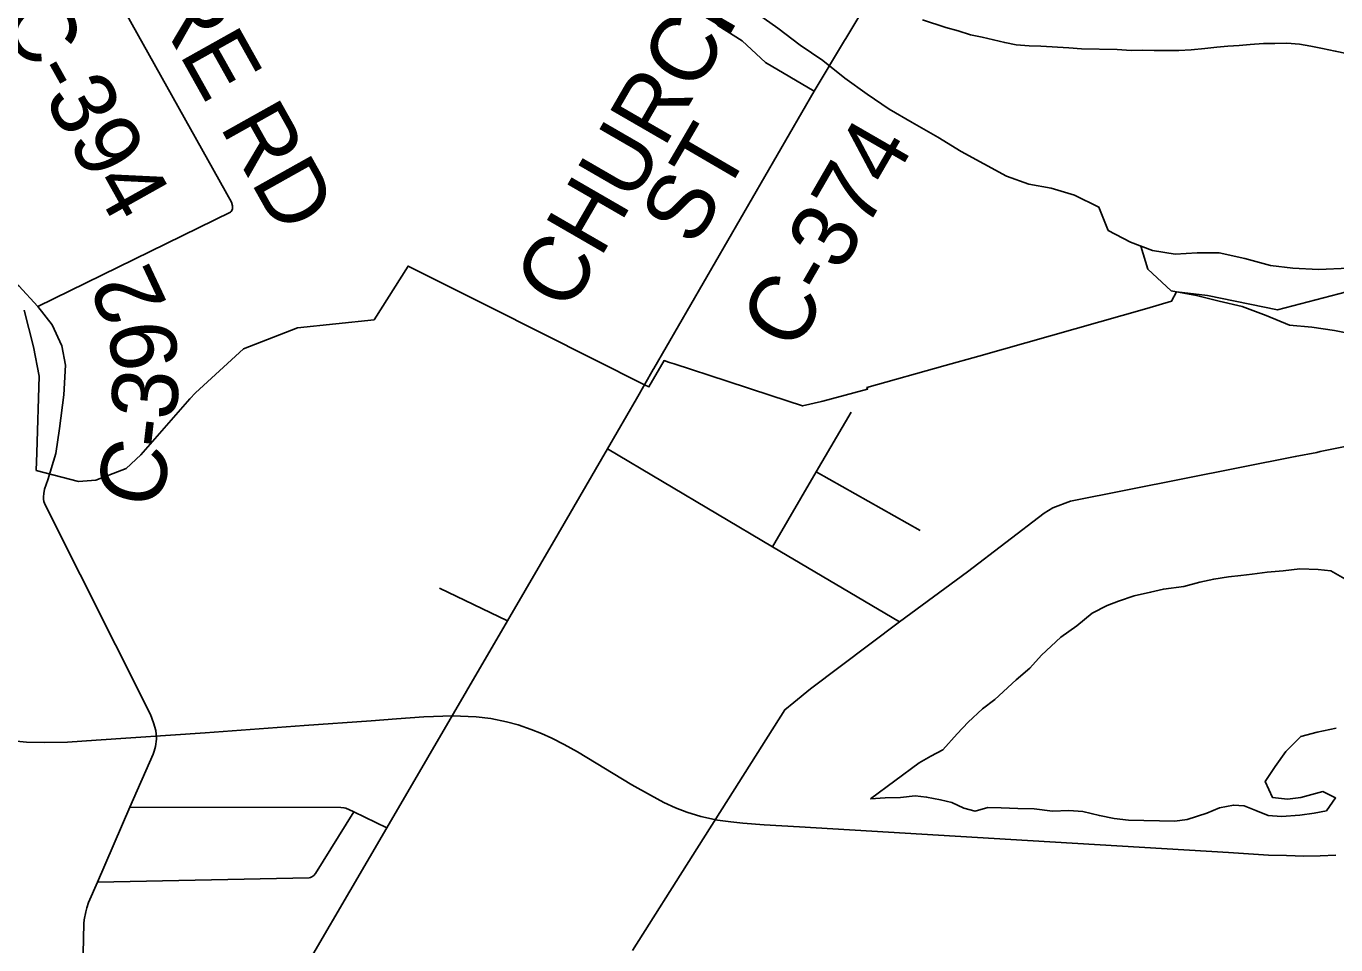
# Model space of a CAD drawing. Extents: x 0 to 34, y 0 to 22.
# Drawn here: x 4.294 to 4.86, y 17.586 to 17.982 of the extents above; entities that cross this region are included whole.
import ezdxf

# ---------------------------------------------------------------- set-up
doc = ezdxf.new("R2010")
doc.units = 0
for name, color, linetype in [('GM_X_City_Street', 7, 'Continuous'), ('GM_X_Corporation', 7, 'Continuous'), ('GM_X_County_Road', 7, 'Continuous'), ('GM_X_County_Road_Text', 7, 'Continuous'), ('GM_X_Major_River', 7, 'Continuous'), ('GM_X_Minor_Lake', 7, 'Continuous'), ('GM_X_Minor_River', 7, 'Continuous'), ('GM_X_Rail_Line', 7, 'Continuous'), ('GM_X_Township_Road', 7, 'Continuous')]:
    doc.layers.add(name, color=color, linetype=linetype)

msp = doc.modelspace()

# ---------------------------------------------------------------- linework, layer by layer
at = {"layer": 'GM_X_City_Street'}
for p, q in [((4.63555, 17.78989), (4.68042, 17.76457)), ((4.47271, 17.73963), (4.50211, 17.72551))]:
    msp.add_line(p, q, dxfattribs=at)
for points in [[(4.61666, 17.75753), (4.63555, 17.78989), (4.65063, 17.81571)], [(4.31882, 17.5818), (4.31914, 17.5947), (4.31931, 17.59638), (4.31998, 17.59976), (4.32039, 17.60156), (4.32117, 17.60374), (4.32499, 17.61254), (4.33906, 17.64494), (4.34904, 17.66793), (4.34957, 17.66926), (4.35016, 17.67124), (4.35047, 17.67444), (4.35032, 17.67656), (4.3502, 17.67816), (4.34923, 17.68146), (4.34789, 17.68505), (4.30243, 17.77563), (4.30192, 17.77713), (4.30176, 17.77812), (4.30176, 17.77902), (4.30184, 17.78048), (4.30219, 17.78237), (4.30353, 17.78649)], [(4.33906, 17.64494), (4.43017, 17.64479), (4.43149, 17.64471), (4.43225, 17.64456), (4.43544, 17.64316), (4.43582, 17.64298), (4.44998, 17.63613)], [(4.4171, 17.61463), (4.41761, 17.61485), (4.41847, 17.61552), (4.41915, 17.61634), (4.43582, 17.64298)], [(4.32499, 17.61254), (4.41647, 17.61449), (4.4171, 17.61463)]]:
    msp.add_lwpolyline(points, dxfattribs=at)
at = {"layer": 'GM_X_Corporation'}
msp.add_lwpolyline([(4.29341, 17.85972), (4.29745, 17.8439), (4.29981, 17.83124), (4.29882, 17.79815), (4.29859, 17.79051), (4.31684, 17.78577), (4.32434, 17.78621), (4.33738, 17.79132), (4.3437, 17.79729), (4.36491, 17.82146), (4.3674, 17.82404), (4.38807, 17.84303), (4.4115, 17.85203), (4.4445, 17.85561), (4.45924, 17.8788), (4.4946, 17.86104), (4.56129, 17.82745), (4.56324, 17.8266), (4.56981, 17.83792), (4.57165, 17.83732), (4.57211, 17.83717), (4.57414, 17.83651), (4.59699, 17.82904), (4.61586, 17.82287), (4.62963, 17.81836), (4.63778, 17.82028), (4.63836, 17.82041), (4.64208, 17.82142), (4.65768, 17.82563), (4.65743, 17.82626), (4.69126, 17.83581), (4.7058, 17.83992), (4.77839, 17.86043), (4.78904, 17.86363), (4.79117, 17.86766), (4.80452, 17.86612), (4.83483, 17.8599), (4.87776, 17.87113)], dxfattribs=at)
at = {"layer": 'GM_X_County_Road'}
for p, q in [((4.55781, 17.82148), (4.56508, 17.83404)), ((4.5561, 17.58301), (4.58221, 17.62432))]:
    msp.add_line(p, q, dxfattribs=at)
for points in [[(4.29928, 17.86138), (4.38249, 17.90214), (4.38283, 17.90242), (4.38321, 17.90307), (4.38334, 17.90354), (4.38334, 17.90474), (4.3829, 17.90637), (4.31686, 18.02475)], [(4.64776, 17.97621), (4.64829, 17.97709), (4.66346, 18.00248)], [(4.30353, 17.78649), (4.30705, 17.79781), (4.30865, 17.8086), (4.31055, 17.82319), (4.31125, 17.83592), (4.30957, 17.84432), (4.30544, 17.85336), (4.29928, 17.86138), (4.29107, 17.87026), (4.28621, 17.87342), (4.27741, 17.87801), (4.26861, 17.88261), (4.25576, 17.88483), (4.25336, 17.89327), (4.25307, 17.90453), (4.24137, 17.936), (4.22732, 17.97425), (4.22452, 17.97831), (4.2197, 17.98187)], [(4.56508, 17.83404), (4.56532, 17.83446), (4.63465, 17.95428), (4.64776, 17.97621)], [(4.85175, 17.7983), (4.85322, 17.7986), (4.90136, 17.80827), (4.90553, 17.80861), (4.9084, 17.80885), (4.91768, 17.80824), (4.95469, 17.80807), (4.96137, 17.80981), (4.9718, 17.81677), (4.98141, 17.82148), (4.99653, 17.82643), (5.00799, 17.8303), (5.03425, 17.83917), (5.03796, 17.84345), (5.04485, 17.85298), (5.04798, 17.8569), (5.04989, 17.8593)], [(4.41799, 17.58128), (4.44998, 17.63613), (4.50211, 17.72551), (4.52404, 17.76311), (4.5453, 17.79986), (4.55781, 17.82148)], [(4.5453, 17.79986), (4.61666, 17.75753), (4.67148, 17.72502)], [(4.58221, 17.62432), (4.62192, 17.6871), (4.62579, 17.69023), (4.63297, 17.69614), (4.67148, 17.72502), (4.70088, 17.74673), (4.73398, 17.77195), (4.73765, 17.77433), (4.74531, 17.77718), (4.84241, 17.79643), (4.85175, 17.7983)]]:
    msp.add_lwpolyline(points, dxfattribs=at)
at = {"layer": 'GM_X_Major_River'}
msp.add_lwpolyline([(4.68141, 17.98521), (4.69156, 17.98189), (4.69683, 17.98042), (4.70209, 17.97875), (4.70718, 17.97766), (4.71208, 17.97658), (4.71698, 17.97531), (4.72189, 17.97441), (4.72756, 17.97388), (4.73249, 17.97375), (4.74461, 17.97304), (4.7501, 17.9727), (4.76545, 17.97228), (4.77151, 17.97193), (4.77645, 17.97199), (4.78156, 17.97185), (4.78725, 17.97188), (4.79219, 17.97194), (4.79751, 17.97218), (4.8034, 17.97278), (4.80854, 17.9734), (4.8133, 17.97384), (4.81824, 17.97409), (4.82299, 17.97453), (4.82869, 17.97494), (4.83363, 17.975), (4.83875, 17.97505), (4.84424, 17.97471), (4.84915, 17.97382), (4.85424, 17.97273), (4.85971, 17.97163), (4.86461, 17.97055)], dxfattribs=at)
at = {"layer": 'GM_X_Minor_Lake'}
for points in [[(4.86482, 17.74313), (4.85787, 17.74707), (4.85237, 17.74775), (4.8444, 17.74792), (4.83716, 17.74712), (4.83031, 17.7465), (4.82383, 17.74568), (4.81888, 17.74502), (4.81355, 17.74456), (4.80726, 17.74355), (4.80115, 17.74216), (4.79428, 17.7404), (4.78552, 17.73925), (4.77998, 17.73784), (4.77292, 17.73628), (4.76603, 17.73395), (4.76124, 17.73215), (4.75472, 17.72886), (4.74814, 17.72329), (4.7412, 17.7185), (4.73287, 17.71069), (4.72782, 17.70509), (4.72183, 17.70008), (4.71272, 17.69153), (4.70732, 17.68746), (4.70112, 17.6817)], [(4.65902, 17.64855), (4.6653, 17.64899), (4.67195, 17.64924), (4.67824, 17.64987), (4.68317, 17.64938), (4.68922, 17.64812), (4.69414, 17.64707), (4.69921, 17.64449), (4.70413, 17.64325), (4.70967, 17.64485), (4.71537, 17.64473), (4.72258, 17.64439), (4.7296, 17.64425), (4.73756, 17.64332), (4.7446, 17.64356), (4.75067, 17.64306), (4.75785, 17.64139), (4.76428, 17.64011), (4.77035, 17.63942), (4.79048, 17.63901), (4.79581, 17.63966), (4.80422, 17.64233), (4.80978, 17.64469), (4.8157, 17.6459), (4.82044, 17.64561), (4.82534, 17.64361), (4.8308, 17.64141), (4.83649, 17.64091), (4.84448, 17.64151), (4.85058, 17.64233), (4.85592, 17.64336), (4.85983, 17.64898), (4.85438, 17.65175), (4.84961, 17.65052), (4.84483, 17.6491), (4.83912, 17.64846), (4.83267, 17.64916), (4.82939, 17.65607), (4.83371, 17.66263), (4.8384, 17.66899), (4.8448, 17.67551), (4.85187, 17.67746), (4.86008, 17.67919)], [(4.70112, 17.6817), (4.69646, 17.67666), (4.69023, 17.66976), (4.68505, 17.66702), (4.68005, 17.66408)], [(4.68005, 17.66408), (4.65902, 17.64855)]]:
    msp.add_lwpolyline(points, dxfattribs=at)
at = {"layer": 'GM_X_Minor_River'}
for points in [[(4.6082, 17.98913), (4.61887, 17.98152), (4.62859, 17.97429), (4.63831, 17.96763), (4.64784, 17.96002), (4.65756, 17.95298), (4.66708, 17.94652), (4.67699, 17.94081), (4.68804, 17.93453), (4.69814, 17.92825), (4.70786, 17.92292), (4.71777, 17.91759), (4.7273, 17.91417), (4.73702, 17.91246), (4.74712, 17.90941), (4.7576, 17.90428), (4.7616, 17.89419), (4.77132, 17.88906), (4.78084, 17.88544), (4.79056, 17.88392), (4.80009, 17.88449), (4.80962, 17.88449), (4.82067, 17.88202), (4.83172, 17.87897), (4.84144, 17.87783), (4.8525, 17.87726), (4.86564, 17.87783)], [(4.77569, 17.8874), (4.77875, 17.87745), (4.78885, 17.86813), (4.79971, 17.86603), (4.80962, 17.86356), (4.81953, 17.86128), (4.82982, 17.85747), (4.83992, 17.85329), (4.84964, 17.85233), (4.85935, 17.851), (4.86945, 17.84891), (4.87898, 17.84682), (4.88851, 17.84606), (4.89346, 17.83578), (4.89365, 17.82627), (4.89365, 17.81618), (4.89422, 17.80667), (4.89632, 17.79545), (4.89022, 17.78593), (4.8805, 17.77623), (4.87794, 17.77268)]]:
    msp.add_lwpolyline(points, dxfattribs=at)
at = {"layer": 'GM_X_Rail_Line'}
msp.add_lwpolyline([(4.28861, 17.67363), (4.29439, 17.67314), (4.30216, 17.67288), (4.31215, 17.67305), (4.3245, 17.67388), (4.37153, 17.67718), (4.4143, 17.68029), (4.44321, 17.68234), (4.45422, 17.68309), (4.46599, 17.68398), (4.47834, 17.68442), (4.48864, 17.68407), (4.49499, 17.68327), (4.50174, 17.68185), (4.50676, 17.68056), (4.51244, 17.67852), (4.51684, 17.67687), (4.52128, 17.67487), (4.52661, 17.67208), (4.53238, 17.66892), (4.55592, 17.65471), (4.56392, 17.65018), (4.56973, 17.64707), (4.57475, 17.64476), (4.57968, 17.6429), (4.58563, 17.64103), (4.59287, 17.63939), (4.59864, 17.63864), (4.6038, 17.63806), (4.61299, 17.63739), (4.62822, 17.63646), (4.71958, 17.631), (4.81364, 17.62536), (4.83087, 17.62429), (4.83873, 17.62407), (4.84619, 17.62389), (4.85316, 17.62398), (4.86, 17.62425)], dxfattribs=at)
at = {"layer": 'GM_X_Township_Road'}
msp.add_lwpolyline([(4.54684, 18.00608), (4.5545, 18.00229), (4.55891, 18.00038), (4.56466, 17.99867), (4.57099, 17.99765), (4.57604, 17.99505), (4.58283, 17.99043), (4.58976, 17.98581), (4.59294, 17.98278), (4.60347, 17.97614), (4.61358, 17.96676), (4.63465, 17.95428)], dxfattribs=at)

# ---------------------------------------------------------------- texts
at = {"layer": 'GM_X_County_Road_Text'}
for s, height, rotation, p in [('MOORE RD', 0.028409, 299.2578, (4.30229, 18.07358)), ('CHURCH', 0.028409, 59.9687, (4.5285, 17.85807)), ('C-394', 0.028409, 299.2677, (4.28198, 17.98649)), ('ST', 0.028409, 59.7436, (4.58288, 17.88643)), ('C-374', 0.028409, 59.9816, (4.62611, 17.84092)), ('2', 0.02841, 115.1882, (4.35548, 17.86247)), ('9', 0.02841, 96.5276, (4.36022, 17.83541)), ('3', 0.02841, 85.1506, (4.35883, 17.81182)), ('-', 0.02841, 83.3247, (4.35738, 17.79925)), ('C', 0.02841, 76.1081, (4.35108, 17.77276))]:
    msp.add_text(s, height=height, rotation=rotation, dxfattribs=at).set_placement(p)

doc.saveas('drawing.dxf')
